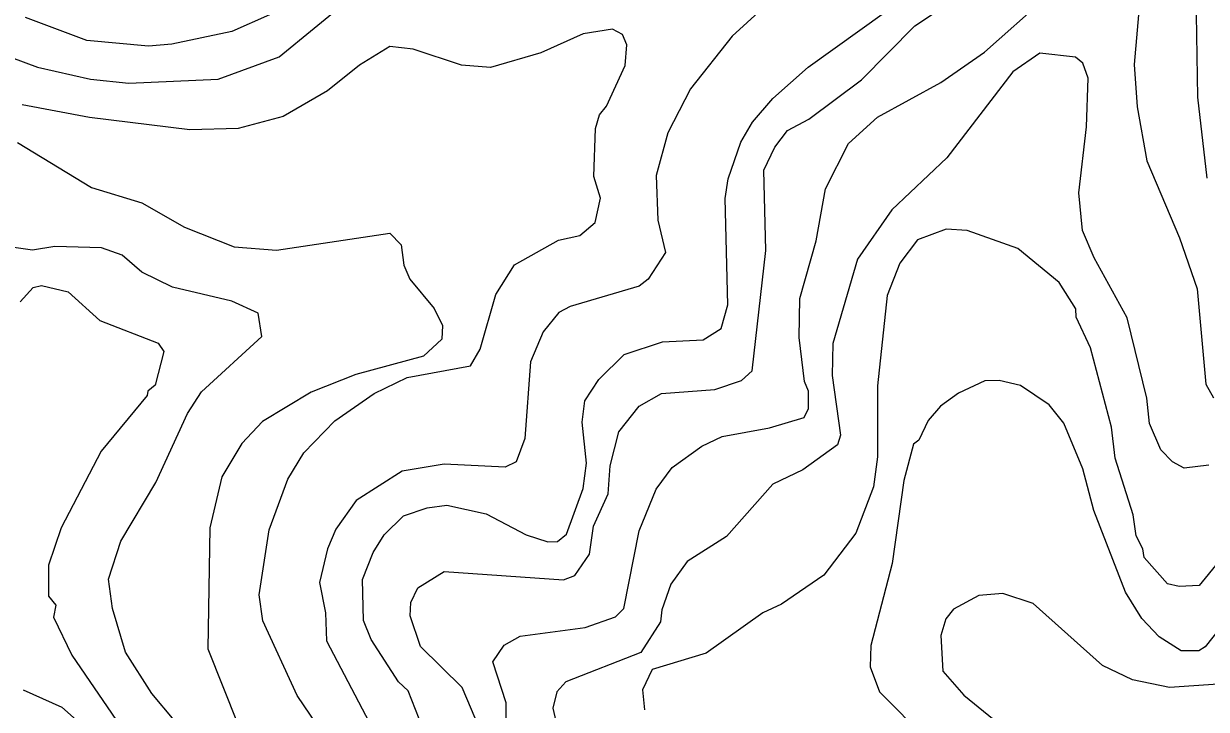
# Model space of a CAD drawing. Extents: x 673.3 to 698.5, y 6984.3 to 7012.3.
# Drawn here: x 676.651 to 677.641, y 6992.78 to 6993.355 of the extents above; entities that cross this region are included whole.
import ezdxf

# ---------------------------------------------------------------- set-up
doc = ezdxf.new("R2010")
doc.units = 0
doc.header["$LTSCALE"] = 0.032
doc.layers.add('1', color=7, linetype='Continuous', lineweight=25)
doc.layers.add('2', color=7, linetype='Continuous', lineweight=13)

msp = doc.modelspace()

# ---------------------------------------------------------------- linework, layer by layer
at = {"layer": '1'}
for points in [[(676.988, 6992.7568), (676.9726, 6992.7959), (676.9645, 6992.8033), (676.9418, 6992.8388), (676.9354, 6992.8547), (676.9344, 6992.8892), (676.9434, 6992.9118), (676.9527, 6992.9266), (676.9688, 6992.9424), (676.9887, 6992.949), (677.0051, 6992.9514), (677.038, 6992.944), (677.0717, 6992.9264), (677.0898, 6992.9206), (677.0977, 6992.9209), (677.1053, 6992.9271), (677.1193, 6992.9652), (677.1221, 6992.9865), (677.1184, 6993.0208), (677.1207, 6993.0387), (677.1324, 6993.0566), (677.1536, 6993.0776), (677.1859, 6993.0882), (677.2198, 6993.09), (677.2349, 6993.0993), (677.2405, 6993.1192), (677.2382, 6993.2084), (677.2409, 6993.2248), (677.2513, 6993.2556), (677.2611, 6993.2723), (677.2783, 6993.2922), (677.3079, 6993.3184), (677.3944, 6993.3807)], [(676.8565, 6993.3623), (676.8251, 6993.3483), (676.7746, 6993.3375), (676.7552, 6993.3359), (676.7035, 6993.3408), (676.6521, 6993.3601)], [(676.6478, 6993.1218), (676.6585, 6993.1338), (676.6656, 6993.1355), (676.6878, 6993.13), (676.7145, 6993.1062), (676.7634, 6993.0872), (676.768, 6993.0801), (676.7609, 6993.052), (676.7546, 6993.0469), (676.7541, 6993.0432), (676.7154, 6992.9965), (676.682, 6992.9323), (676.6713, 6992.9012), (676.6713, 6992.8752), (676.6776, 6992.8675), (676.6755, 6992.8576), (676.691, 6992.8258), (676.7355, 6992.7602)], [(677.6703, 6992.8705), (677.6405, 6992.8328), (677.6351, 6992.8294), (677.6204, 6992.8294), (677.6018, 6992.841), (677.5873, 6992.8564), (677.5735, 6992.8784), (677.5472, 6992.947), (677.5378, 6992.9818), (677.5221, 6993.0201), (677.5098, 6993.0355), (677.4856, 6993.0516), (677.4677, 6993.0557), (677.4558, 6993.0555), (677.4338, 6993.0453), (677.4186, 6993.0343), (677.4083, 6993.0223), (677.4006, 6993.0059), (677.396, 6993.0024), (677.3878, 6992.9719), (677.3781, 6992.9026), (677.3602, 6992.8339), (677.3596, 6992.816), (677.3676, 6992.7951), (677.4072, 6992.755)]]:
    msp.add_lwpolyline(points, dxfattribs=at)
at = {"layer": '2'}
for points in [[(676.5482, 6993.4016), (676.5968, 6993.3539), (676.6404, 6993.3265), (676.6621, 6993.3183), (676.7065, 6993.3082), (676.7387, 6993.3049), (676.8135, 6993.3082), (676.8647, 6993.3269), (676.9232, 6993.3754)], [(677.2913, 6993.3875), (677.2442, 6993.3444), (677.2092, 6993.3002), (677.1901, 6993.2633), (677.1804, 6993.2277), (677.1819, 6993.1903), (677.1882, 6993.1632), (677.1739, 6993.1407), (677.1662, 6993.135), (677.1085, 6993.1179), (677.0988, 6993.1127), (677.0859, 6993.0967), (677.0752, 6993.0716), (677.0704, 6993.0071), (677.0632, 6992.9878), (677.0539, 6992.9833), (677.0029, 6992.9856)], [(677.0549, 6992.7702), (677.0548, 6992.7858), (677.0436, 6992.8201), (677.0532, 6992.8342), (677.0665, 6992.8415), (677.1211, 6992.8489), (677.1464, 6992.8578), (677.1534, 6992.8647), (677.1663, 6992.93), (677.1804, 6992.9648), (677.1938, 6992.983), (677.2188, 6993.0008), (677.2358, 6993.0089), (677.2755, 6993.0161), (677.3045, 6993.0249), (677.3081, 6993.0324), (677.3082, 6993.047), (677.3046, 6993.0551), (677.3003, 6993.0919), (677.3008, 6993.1244), (677.3146, 6993.1729), (677.3223, 6993.2164), (677.3415, 6993.2544), (677.3659, 6993.2764), (677.419, 6993.3054), (677.4555, 6993.331), (677.5072, 6993.377)], [(677.5859, 6993.3785), (677.5809, 6993.3207), (677.5834, 6993.285)], [(677.0327, 6992.7638), (677.0179, 6992.7986), (676.9831, 6992.8329), (676.9743, 6992.8587), (676.975, 6992.8697), (676.9807, 6992.882), (677.0029, 6992.8959), (677.1028, 6992.8888), (677.1122, 6992.8923), (677.1247, 6992.9104), (677.128, 6992.9337), (677.1403, 6992.9608), (677.142, 6992.9844), (677.1493, 6993.0127), (677.1662, 6993.0343), (677.1848, 6993.0448), (677.2296, 6993.0483), (677.2519, 6993.0557), (677.2609, 6993.0638), (677.2722, 6993.1648), (677.2707, 6993.232), (677.2799, 6993.2512), (677.2906, 6993.2653), (677.3084, 6993.2749), (677.3526, 6993.3078), (677.3971, 6993.3531), (677.4219, 6993.3696)], [(677.6329, 6993.3624), (677.6339, 6993.2932), (677.6419, 6993.2254)], [(676.8961, 6992.7676), (676.8797, 6992.792), (676.8511, 6992.8544), (676.8479, 6992.8761), (676.8562, 6992.9306), (676.8718, 6992.9732), (676.8854, 6992.9951), (676.9112, 6993.0221), (676.9442, 6993.045), (676.972, 6993.0582), (677.0248, 6993.0682), (677.0329, 6993.082), (677.0461, 6993.1279), (677.0618, 6993.1528), (677.0987, 6993.1733), (677.1165, 6993.1774), (677.1294, 6993.1882), (677.1339, 6993.2087), (677.1282, 6993.2268), (677.1297, 6993.2671), (677.1329, 6993.2784), (677.1389, 6993.2856), (677.1546, 6993.3197), (677.1558, 6993.3371), (677.1524, 6993.3456), (677.1439, 6993.3503), (677.1192, 6993.3464), (677.0839, 6993.3304), (677.0416, 6993.318), (677.0175, 6993.3201), (676.9769, 6993.3335), (676.9574, 6993.3358), (676.932, 6993.32), (676.9052, 6993.2985), (676.8681, 6993.277), (676.8304, 6993.2671), (676.7897, 6993.2659), (676.7058, 6993.2763), (676.6494, 6993.2867)], [(677.6435, 6992.9849), (677.6228, 6992.9824), (677.613, 6992.9877), (677.6032, 6992.9976), (677.5936, 6993.0199), (677.5915, 6993.041), (677.575, 6993.1084), (677.5474, 6993.1586), (677.5377, 6993.1814), (677.5346, 6993.213), (677.5411, 6993.2685), (677.5423, 6993.3091), (677.5378, 6993.3217), (677.5318, 6993.3266), (677.502, 6993.33), (677.4792, 6993.3145), (677.4241, 6993.2425), (677.3779, 6993.1988), (677.349, 6993.1574), (677.3285, 6993.0869), (677.328, 6993.06), (677.335, 6993.0101), (677.3323, 6993.0018), (677.3033, 6992.9809), (677.2783, 6992.9689), (677.2394, 6992.925), (677.2064, 6992.9041), (677.1928, 6992.8853), (677.1852, 6992.8638), (677.1842, 6992.8535), (677.1675, 6992.828), (677.1048, 6992.8034), (677.0972, 6992.7949), (677.094, 6992.7812), (677.0985, 6992.762)], [(677.5834, 6993.285), (677.5915, 6993.24), (677.6189, 6993.1753), (677.6337, 6993.1325), (677.6408, 6993.0528), (677.6474, 6993.0414)], [(676.6455, 6993.2551), (676.7074, 6993.2176), (676.7497, 6993.2046), (676.7853, 6993.1843), (676.827, 6993.1678), (676.8625, 6993.1649), (676.9573, 6993.1793), (676.9668, 6993.1695), (676.9691, 6993.1524), (676.9741, 6993.1407), (676.9944, 6993.1162), (677.0016, 6993.1019), (677.0009, 6993.0904), (676.9856, 6993.0761), (676.9289, 6993.0609), (676.8914, 6993.046), (676.8508, 6993.0216), (676.8335, 6993.003), (676.8167, 6992.9751), (676.8065, 6992.9324), (676.8048, 6992.8311), (676.83, 6992.768)], [(677.6516, 6992.904), (677.6354, 6992.884), (677.6186, 6992.8831), (677.6088, 6992.8854), (677.5892, 6992.9074), (677.5882, 6992.9148), (677.5825, 6992.9257), (677.5801, 6992.9433), (677.565, 6992.9907), (677.562, 6993.0168), (677.5443, 6993.0831), (677.5322, 6993.109), (677.5319, 6993.116), (677.5182, 6993.1379), (677.4834, 6993.1663), (677.441, 6993.1816), (677.4235, 6993.1827), (677.3994, 6993.1737), (677.3845, 6993.154), (677.374, 6993.127), (677.366, 6993.0514), (677.3659, 6992.9919), (677.3624, 6992.9668), (677.3476, 6992.9279), (677.3209, 6992.8927), (677.2855, 6992.8685), (677.2697, 6992.8612), (677.2224, 6992.8275), (677.1771, 6992.8138), (677.1689, 6992.7967), (677.1707, 6992.7799)], [(676.7768, 6992.7711), (676.7579, 6992.7937), (676.7358, 6992.8282), (676.7251, 6992.8648), (676.7218, 6992.8895), (676.7319, 6992.9212), (676.7613, 6992.9704), (676.7879, 6993.0283), (676.7996, 6993.0464), (676.8502, 6993.0926), (676.8471, 6993.1123), (676.825, 6993.1222), (676.7753, 6993.134), (676.7497, 6993.1467), (676.7331, 6993.1607), (676.7159, 6993.1671), (676.6766, 6993.1681), (676.6579, 6993.1649), (676.6241, 6993.1697)], [(677.0029, 6992.9856), (676.9677, 6992.9799), (676.9292, 6992.9553), (676.912, 6992.9313), (676.9051, 6992.9147), (676.8985, 6992.8866), (676.9034, 6992.8611), (676.9042, 6992.8377), (676.9489, 6992.7525)], [(677.6512, 6992.8014), (677.6106, 6992.7985), (677.5794, 6992.8051), (677.5543, 6992.8169), (677.4964, 6992.8689), (677.471, 6992.8773), (677.4509, 6992.8758), (677.4295, 6992.8642), (677.4232, 6992.8562), (677.4189, 6992.8423), (677.4205, 6992.8124), (677.4382, 6992.7921), (677.4757, 6992.7616)], [(676.6503, 6992.7966), (676.6827, 6992.782), (676.6948, 6992.7713), (676.6956, 6992.7587), (676.6833, 6992.7394), (676.6721, 6992.6859), (676.6716, 6992.647), (676.6761, 6992.6094), (676.697, 6992.547), (676.7063, 6992.4989), (676.7396, 6992.4696), (676.7363, 6992.4479), (676.7167, 6992.4169), (676.708, 6992.3853), (676.7104, 6992.3479), (676.7152, 6992.3403), (676.7301, 6992.2863)]]:
    msp.add_lwpolyline(points, dxfattribs=at)

doc.saveas('drawing.dxf')
